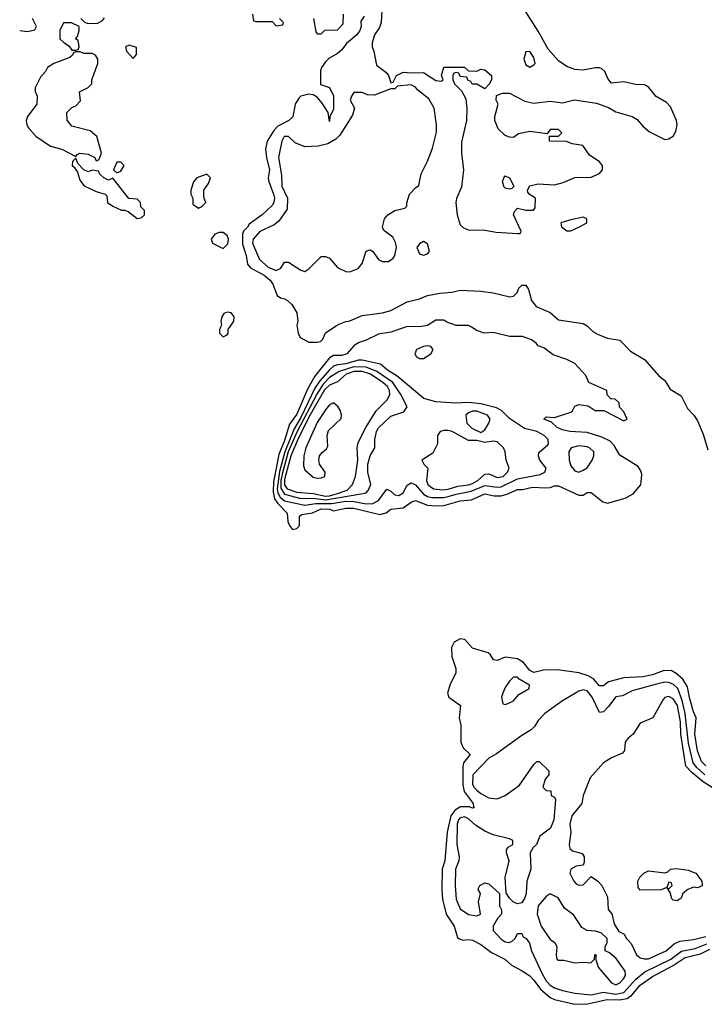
# Model space of a CAD drawing. Header units: inches. Extents: x 2380249 to 2585472, y 382747 to 546448.
# Tile 276 of 626: x 2534855 to 2538203, y 406689 to 411503. Entities that reach past the tile are written whole.
import ezdxf

# ---------------------------------------------------------------- set-up
doc = ezdxf.new("R2010")
doc.units = ezdxf.units.IN
doc.header["$MEASUREMENT"] = 0
doc.layers.add('C5430', color=7, linetype='Continuous')
doc.layers.add('C5431', color=7, linetype='Continuous')

msp = doc.modelspace()

# ---------------------------------------------------------------- linework, layer by layer
at = {"layer": 'C5430', "color": 4}
for points, elevation in [([(2535837.9, 410000), (2535832.7, 409987.3), (2535832, 409970), (2535850, 409952), (2535870, 409962), (2535875.3, 409970), (2535875.3, 409990), (2535882.2, 410000)], 4), ([(2536742.3, 410000), (2536670, 409975.1), (2536610, 409965.2), (2536550, 409936), (2536514.9, 409925.1), (2536490.4, 409909.6), (2536454.8, 409870), (2536430, 409860.5), (2536390, 409860.7), (2536370, 409849.6), (2536299.1, 409760.9), (2536262.7, 409697.3), (2536210, 409574.5), (2536174.2, 409525.8), (2536150, 409445.1), (2536122.3, 409377.7), (2536096.5, 409243.5), (2536094.5, 409194.5), (2536101.2, 409161.2), (2536116.8, 409136.8), (2536164, 409090), (2536166, 409050), (2536174.8, 409030), (2536190, 409011), (2536210, 409016), (2536224, 409030), (2536223.7, 409076.3), (2536235.5, 409084.5), (2536287.3, 409092.7), (2536330, 409111), (2536371.3, 409110), (2536390, 409102), (2536450, 409114.9), (2536490, 409114.2), (2536616.6, 409083.4), (2536647.7, 409092.3), (2536670, 409110.4), (2536730, 409117.1), (2536770, 409144.9), (2536790, 409152.2), (2536850, 409130.2), (2536890, 409126), (2536930, 409128.2), (2537008.7, 409150), (2537064.7, 409155.3), (2537130, 409184.4), (2537174.7, 409174.7), (2537210, 409175.3), (2537237.2, 409182.8), (2537290, 409206.8), (2537313.6, 409206.4), (2537363.3, 409216.7), (2537426.6, 409213.4), (2537450, 409216), (2537470, 409224.7), (2537490, 409224.7), (2537590, 409178), (2537610, 409178), (2537630, 409190.8), (2537650, 409190.8), (2537706, 409146), (2537730, 409138.8), (2537816.2, 409163.8), (2537855.9, 409184.1), (2537891.9, 409228.1), (2537897.6, 409277.6), (2537894.2, 409294.2), (2537879.1, 409319.1), (2537790, 409374), (2537761.5, 409421.5), (2537742.5, 409442.5), (2537701.5, 409461.5), (2537630, 409485.1), (2537546, 409490), (2537510, 409498), (2537484, 409510), (2537455.3, 409535.3), (2537418, 409550), (2537430, 409562), (2537470, 409558), (2537550, 409584.7), (2537558, 409590), (2537570, 409614), (2537590, 409622), (2537634.4, 409614.4), (2537670, 409592), (2537711.6, 409591.6), (2537810, 409542), (2537826, 409550), (2537810, 409586), (2537788.4, 409608.4), (2537786, 409630), (2537767.3, 409647.3), (2537746, 409650), (2537728.7, 409668.7), (2537726, 409690), (2537638, 409730), (2537623.1, 409763.1), (2537570, 409822), (2537530, 409842), (2537464.7, 409864.7), (2537419, 409899), (2537390, 409909), (2537381.2, 409921.2), (2537358, 409938), (2537314.8, 409954.8), (2537250, 409954), (2537170, 409973.2), (2537126, 409970), (2537090, 409984), (2537064.1, 410000)], 4), ([(2536212.4, 410000), (2536217.3, 409970), (2536227.3, 409950), (2536270, 409927.3), (2536310, 409926), (2536326, 409930), (2536338, 409942), (2536350, 409972), (2536393.3, 410000)], 4), ([(2537636, 410000), (2537658, 409978), (2537684, 409964), (2537730, 409946), (2537790, 409936), (2537842, 409882), (2537910, 409841), (2537981.1, 409761.1), (2538010, 409738.8), (2538036.4, 409696.4), (2538090, 409664.7), (2538121.4, 409601.4), (2538151, 409570), (2538170, 409542), (2538196.7, 409476.7), (2538220.5, 409400.5)], 4), ([(2538210, 407855.1), (2538190, 407876), (2538170, 407928.7), (2538157, 408010), (2538164, 408090), (2538150, 408118), (2538130, 408188.7), (2538121.6, 408241.6), (2538098, 408278), (2538065.6, 408305.6), (2538040.2, 408320.2), (2538001.1, 408318.9), (2537950, 408299.6), (2537902, 408290), (2537810, 408285.6), (2537735.1, 408264.9), (2537710, 408246), (2537690, 408245.2), (2537660.7, 408280.7), (2537635.1, 408295.1), (2537590, 408309.3), (2537484.8, 408324.8), (2537416.7, 408323.3), (2537370, 408311.8), (2537350, 408321.6), (2537319.6, 408359.6), (2537290, 408377.4), (2537230, 408386), (2537190, 408369.3), (2537172.7, 408372.7), (2537157.7, 408397.7), (2537146.9, 408406.9), (2537070, 408429.7), (2537032.1, 408472.1), (2537010, 408476.4), (2536980.5, 408459.5), (2536967.4, 408432.6), (2536969.1, 408390), (2536987.9, 408330), (2536987.6, 408310), (2536958, 408250), (2536946.7, 408210), (2536953.4, 408190), (2537011, 408150), (2537004.7, 408090), (2537013, 408053), (2537012.9, 407970), (2537023.5, 407943.5), (2537058.8, 407910), (2537026.3, 407870), (2537022.4, 407850), (2537022.2, 407762.2), (2537029.4, 407729.4), (2537072.4, 407670), (2537073.7, 407653.7), (2537078, 407650), (2537070, 407647.8), (2537054.8, 407654.8), (2537010, 407653.7), (2536982.9, 407637.1), (2536962.8, 407610), (2536945, 407530), (2536933.7, 407390), (2536921.6, 407350), (2536919.5, 407250), (2536922.8, 407202.8), (2536940.7, 407130), (2536979.1, 407070), (2536996, 407016), (2537002, 407010), (2537022.8, 407002.8), (2537050, 407006), (2537070, 407002.8), (2537110, 406980.7), (2537162.3, 406942.3), (2537226.8, 406910), (2537259.9, 406879.9), (2537313, 406853), (2537350, 406827.3), (2537370, 406807.3), (2537402.2, 406762.2), (2537450, 406721.3), (2537470, 406711.8), (2537570, 406688.5), (2537631.6, 406691.6), (2537727.3, 406712.7), (2537790, 406710.1), (2537823.8, 406716.2), (2537847.8, 406732.2), (2537890, 406781.7), (2537950, 406824.6), (2538050, 406878), (2538110, 406917.2), (2538184.1, 406935.9), (2538230, 406957.5)], 4), ([(2538205.3, 407810), (2538165.8, 407845.8), (2538149, 407870), (2538125, 407965), (2538109.8, 408110.2), (2538095, 408175), (2538073.1, 408233.1), (2538052.5, 408252.5), (2538030, 408262.7), (2538010, 408263.9), (2537970, 408254.2), (2537850, 408221.2), (2537803.5, 408196.5), (2537770, 408192.7), (2537735.1, 408144.9), (2537710, 408119), (2537690, 408115.3), (2537654.7, 408190), (2537630, 408220.9), (2537610, 408226), (2537590, 408219.3), (2537510, 408173.2), (2537422.8, 408110), (2537390, 408077.2), (2537372.5, 408047.5), (2537356, 408030), (2537310, 408002.7), (2537187.3, 407912.7), (2537150, 407891.8), (2537070.7, 407810), (2537070, 407764.7), (2537076.3, 407750), (2537090, 407736.3), (2537110, 407719.1), (2537150, 407698.8), (2537190, 407694), (2537228.7, 407710), (2537300.1, 407759.9), (2537370, 407862), (2537384.7, 407875.3), (2537395.3, 407875.3), (2537442, 407830), (2537442, 407810), (2537424.7, 407790), (2537414, 407750), (2537430, 407734), (2537452.7, 407732.7), (2537454, 407710), (2537470, 407702), (2537476, 407690), (2537468, 407590), (2537450.4, 407549.6), (2537398, 407510), (2537382, 407470), (2537365.4, 407454.6), (2537351.3, 407430), (2537354, 407350), (2537334.4, 407290), (2537332.2, 407230), (2537326, 407210), (2537310, 407185.2), (2537290, 407179.3), (2537270, 407188.7), (2537248, 407210), (2537234, 407234), (2537229.2, 407309.2), (2537249.2, 407390), (2537235.3, 407430), (2537236.4, 407443.6), (2537243.1, 407456.9), (2537266, 407470), (2537266, 407490), (2537250, 407498), (2537170, 407517.2), (2537130, 407535.1), (2537084.9, 407564.9), (2537050, 407596.2), (2537030, 407605.1), (2537010, 407600.7), (2537000.4, 407590), (2536994.4, 407570), (2536993.4, 407470), (2537004, 407410), (2537002, 407390), (2536986.7, 407350), (2536984.4, 407270), (2536990, 407202), (2537010, 407156), (2537050, 407127.3), (2537090, 407121), (2537108, 407130), (2537099, 407190), (2537108, 407230), (2537098, 407250), (2537100.4, 407259.6), (2537106, 407270), (2537130, 407282), (2537150, 407278), (2537202, 407230), (2537202, 407170), (2537211.3, 407150), (2537211.3, 407130), (2537191.1, 407108.9), (2537171.3, 407070), (2537171.3, 407050), (2537210, 407007.7), (2537230, 406994.8), (2537248.7, 406991.3), (2537263.1, 406996.9), (2537278, 407010), (2537290, 407034), (2537310, 407034), (2537318, 407018), (2537331.3, 407010), (2537347.7, 406987.7), (2537358.7, 406950), (2537410, 406838), (2537430, 406803.1), (2537450, 406781.7), (2537470, 406768.9), (2537510, 406755.3), (2537570, 406743.1), (2537650, 406734.9), (2537710, 406747.6), (2537770, 406738.7), (2537810, 406746.7), (2537868.4, 406811.6), (2537912.8, 406847.2), (2538038.7, 406910), (2538092, 406948), (2538158.5, 406961.5), (2538215, 406985)], 8), ([(2538282.6, 407722.6), (2538196.9, 407776.9), (2538141.7, 407821.7), (2538113, 407853), (2538088.7, 408010), (2538087, 408070), (2538071.5, 408150), (2538050, 408182.9), (2538030, 408194.5), (2538010, 408189.3), (2538001.1, 408178.9), (2537950.5, 408089.5), (2537890, 408064), (2537854.8, 408010), (2537831, 407990), (2537816, 407970), (2537812, 407930), (2537803.6, 407916.4), (2537750, 407894.5), (2537710.7, 407870), (2537644.5, 407795.5), (2537610.8, 407710), (2537604, 407670), (2537554.9, 407610), (2537546, 407570), (2537550.7, 407530), (2537542, 407470), (2537546, 407450), (2537558.8, 407438.8), (2537605.4, 407425.4), (2537616, 407410), (2537616, 407384), (2537611.1, 407368.9), (2537576, 407364), (2537551.1, 407348.9), (2537544.7, 407330), (2537564.7, 407290), (2537576.9, 407276.9), (2537590, 407271.3), (2537610, 407272), (2537650, 407314), (2537682, 407290), (2537702, 407270), (2537730, 407214), (2537732.7, 407152.7), (2537751.6, 407131.6), (2537762.8, 407082.8), (2537785.4, 407045.4), (2537811.3, 407031.3), (2537822, 407010), (2537845.4, 406985.4), (2537870.7, 406930.7), (2537890, 406916), (2537910.7, 406910.7), (2537930, 406910.7), (2537970, 406928.5), (2538016, 406950), (2538055.6, 406984.4), (2538082.6, 406997.4), (2538150, 407004.9), (2538210, 407019.7)], 12)]:
    msp.add_lwpolyline(points, dxfattribs=dict(at, elevation=elevation))
for points, elevation in [([(2536849.3, 409909.3), (2536830, 409905.6), (2536796.3, 409890), (2536787.3, 409870), (2536795.5, 409855.5), (2536810, 409846), (2536830, 409846), (2536866, 409870), (2536877.2, 409890), (2536865.6, 409905.6)], 8), ([(2536530, 409838.7), (2536510, 409837.8), (2536450, 409820.6), (2536410, 409816.2), (2536390, 409808.7), (2536370, 409790.9), (2536322.5, 409737.5), (2536299.2, 409700.8), (2536230, 409558.2), (2536196.7, 409503.3), (2536151.4, 409390), (2536125.4, 409294.6), (2536114.5, 409210), (2536117.7, 409190), (2536128.8, 409168.8), (2536150, 409151), (2536250, 409129.3), (2536302.7, 409137.3), (2536382, 409138), (2536450, 409149.4), (2536490, 409147.9), (2536550, 409135.6), (2536582, 409138), (2536610, 409152.2), (2536650, 409207.7), (2536670, 409198), (2536690, 409179.5), (2536710, 409177), (2536730, 409190.5), (2536750, 409227.3), (2536770, 409239.3), (2536790, 409228.4), (2536830, 409184), (2536850, 409171.3), (2536870, 409166.8), (2536930, 409166.8), (2536950, 409171), (2536990, 409183.8), (2537062.3, 409197.7), (2537130, 409225.8), (2537190, 409217.1), (2537210, 409218.5), (2537290, 409257.6), (2537400.1, 409279.9), (2537422.7, 409290), (2537429.3, 409310), (2537399.3, 409350), (2537392.7, 409370), (2537393.2, 409386.8), (2537436.6, 409423.4), (2537441.2, 409430), (2537439.3, 409450), (2537419.3, 409470), (2537384, 409490), (2537323.7, 409503.7), (2537250, 409553.3), (2537212.1, 409592.1), (2537186.2, 409606.2), (2537110, 409624.8), (2537050, 409632), (2536987.9, 409627.9), (2536890, 409634), (2536831.5, 409651.5), (2536700.8, 409760.8), (2536654.5, 409790), (2536619.7, 409819.7)], 8), ([(2536490, 409806.6), (2536417.2, 409782.8), (2536370, 409753.5), (2536339.1, 409720.9), (2536308.2, 409671.8), (2536212.6, 409490), (2536168.8, 409390), (2536139.2, 409280.8), (2536132.9, 409250), (2536132.5, 409212.5), (2536150, 409183), (2536230, 409162.3), (2536290, 409163.3), (2536350, 409155.7), (2536410, 409166), (2536534, 409186), (2536549.5, 409190.5), (2536559.1, 409200.9), (2536572, 409230), (2536558.4, 409290), (2536558, 409330), (2536569.6, 409370), (2536591.6, 409410), (2536591.5, 409450), (2536600.5, 409490), (2536610, 409507.3), (2536670, 409564.9), (2536734, 409586), (2536749.3, 409610), (2536719.7, 409670), (2536680.3, 409730), (2536602.5, 409782.5), (2536550, 409804.2)], 12), ([(2536490, 409783.6), (2536451.6, 409770), (2536410, 409732.6), (2536370, 409715.5), (2536346.2, 409693.8), (2536270, 409559.8), (2536214.6, 409450), (2536181.1, 409370), (2536150, 409254.5), (2536150, 409228.7), (2536164, 409210), (2536210, 409193), (2536290, 409186.2), (2536350, 409173.9), (2536370, 409175.1), (2536410, 409186.9), (2536457, 409203), (2536482.4, 409230), (2536496.8, 409270), (2536508.5, 409350), (2536505.7, 409410), (2536510, 409436), (2536548.2, 409510), (2536598.7, 409590), (2536654.2, 409645.8), (2536665.1, 409670), (2536663.1, 409690), (2536653.3, 409710), (2536631.1, 409730), (2536571.1, 409770), (2536530, 409782.5)], 16), ([(2536390, 409629.2), (2536370, 409619.3), (2536350, 409596.2), (2536310, 409533.6), (2536254, 409410), (2536244.6, 409370), (2536242.5, 409322.5), (2536250, 409302), (2536290, 409266), (2536310, 409261), (2536330, 409262.8), (2536348, 409270), (2536348.7, 409290), (2536322, 409330), (2536318, 409350), (2536322, 409370), (2536333.6, 409386.4), (2536355.5, 409404.5), (2536362, 409418), (2536359.5, 409470), (2536365.1, 409494.9), (2536426.8, 409553.2), (2536429.4, 409570), (2536423.7, 409590), (2536412.3, 409610)], 24), ([(2537090, 409589.6), (2537070, 409589.6), (2537050, 409580.9), (2537037.3, 409570), (2537041, 409530), (2537065.5, 409505.5), (2537110, 409484.7), (2537130, 409498), (2537149.2, 409530), (2537155.1, 409550), (2537150, 409559), (2537142.7, 409570)], 12), ([(2536950, 409495.3), (2536930, 409495.3), (2536911.1, 409488.9), (2536898, 409470), (2536898.8, 409430), (2536875.5, 409384.5), (2536822, 409350), (2536831.3, 409330), (2536851, 409310), (2536843.8, 409250), (2536850.6, 409230), (2536878, 409210), (2536924.7, 409204.7), (2536950, 409208.1), (2536997.8, 409222.2), (2537050, 409228.4), (2537070, 409235.6), (2537095.6, 409250), (2537130, 409280.7), (2537150, 409282), (2537190, 409264.4), (2537219, 409270), (2537241.2, 409290), (2537249, 409310), (2537234, 409350), (2537229.2, 409390), (2537221.2, 409410), (2537190, 409439.3), (2537170, 409442.7), (2537130, 409435.3), (2537090, 409445.2), (2537050, 409446), (2536970, 409489)], 12), ([(2537590, 409419.5), (2537551.3, 409410), (2537540.7, 409390), (2537542.8, 409350), (2537550, 409322), (2537570, 409298), (2537590, 409291.3), (2537610, 409301), (2537630, 409312), (2537655.3, 409350), (2537662, 409370), (2537662, 409390), (2537642, 409410), (2537630, 409415.1)], 8), ([(2537290, 408288), (2537270, 408288), (2537250, 408268), (2537230, 408238), (2537218, 408210), (2537212, 408190), (2537218, 408158), (2537230, 408154), (2537250, 408162), (2537270, 408172), (2537296.4, 408203.6), (2537347.3, 408232.7), (2537348, 408250), (2537298, 408278)], 8), ([(2538170, 407258), (2538150, 407262), (2538122, 407250), (2538098, 407230), (2538090, 407208), (2538070, 407195.3), (2538050, 407198), (2538044.7, 407204.7), (2538035.3, 407235.3), (2538022, 407258), (2538030, 407254), (2538046, 407270), (2538042, 407282), (2538030, 407286), (2538019.6, 407260.4), (2537991.3, 407248.7), (2537890, 407246), (2537880.4, 407260.4), (2537878, 407290), (2537888, 407310), (2537908, 407330), (2537930, 407341), (2538010, 407331), (2538024, 407336), (2538038, 407350), (2538067.2, 407352.8), (2538124.5, 407344.5), (2538162, 407330), (2538190.8, 407290), (2538192, 407268)], 12), ([(2537450, 407228.7), (2537430, 407215.3), (2537390.8, 407170), (2537386, 407130), (2537405.5, 407070), (2537450, 407004.7), (2537472, 406990), (2537482, 406970), (2537478, 406930), (2537482, 406910), (2537490, 406904.7), (2537516.4, 406903.6), (2537570, 406891), (2537610, 406894.8), (2537648, 406892), (2537666, 406910), (2537668, 406930), (2537672, 406932), (2537672, 406908), (2537684.7, 406870), (2537750, 406793.4), (2537770, 406783), (2537790, 406793), (2537807.2, 406812.8), (2537816.9, 406830), (2537815.6, 406850), (2537772.7, 406912.7), (2537740.1, 406940.1), (2537718, 406950), (2537718, 406970), (2537728.7, 406990), (2537728, 407010), (2537698, 407038), (2537670, 407046.6), (2537629.5, 407049.5), (2537603.7, 407063.7), (2537565.2, 407125.2), (2537519.3, 407159.3), (2537488, 407210)], 12)]:
    msp.add_lwpolyline(points, close=True, dxfattribs=dict(at, elevation=elevation))
at = {"layer": 'C5431', "color": 4}
for points, elevation in [([(2536625.5, 411550), (2536622.8, 411490), (2536614, 411466), (2536590, 411428.7), (2536579.1, 411390), (2536578.8, 411370), (2536586.8, 411350), (2536600.7, 411280.7), (2536646.4, 411246.4), (2536658, 411230), (2536670, 411194), (2536682, 411198), (2536698, 411230), (2536730, 411246.8), (2536770, 411242.8), (2536830, 411244.7), (2536890, 411206), (2536916.4, 411203.6), (2536926, 411210), (2536918, 411230), (2536930, 411272), (2537030, 411272), (2537050, 411254), (2537090, 411252), (2537110, 411261), (2537130, 411258), (2537162, 411230), (2537162, 411210), (2537151.6, 411188.4), (2537130, 411166), (2537090, 411188), (2537068.4, 411188.4), (2537062, 411202), (2537047.3, 411207.3), (2537042, 411222), (2537010, 411226), (2537002, 411242), (2536990, 411246), (2536978, 411242), (2536974, 411230), (2536974, 411210), (2536982, 411190), (2537016, 411156), (2537036.3, 411116.3), (2537042, 411070), (2537040.7, 411010), (2537014.9, 410905.1), (2537014.9, 410850), (2537026, 410770), (2537015.2, 410684.8), (2536990.5, 410629.5), (2536988.2, 410610), (2536994, 410550), (2537010, 410501), (2537026.2, 410486.2), (2537050, 410476.3), (2537130, 410474.8), (2537184.9, 410464.9), (2537290, 410458), (2537302, 410458), (2537308, 410470), (2537269.4, 410549.4), (2537274.6, 410565.4), (2537290, 410582), (2537330, 410572), (2537350, 410572), (2537367.3, 410572.7), (2537376.4, 410583.6), (2537378, 410630), (2537346, 410650), (2537340.4, 410660.4), (2537338, 410670), (2537349.4, 410690.6), (2537390, 410701), (2537470, 410696), (2537512.5, 410707.5), (2537570, 410731), (2537650, 410734), (2537690, 410751), (2537705.2, 410770), (2537705.2, 410790), (2537689, 410810), (2537641.5, 410841.5), (2537608.9, 410888.9), (2537556.4, 410896.4), (2537528.4, 410908.4), (2537446, 410910), (2537446, 410934), (2537490, 410934), (2537506, 410950), (2537490, 410966), (2537450, 410966), (2537434, 410946), (2537350, 410957.2), (2537294.4, 410945.6), (2537270, 410928), (2537250, 410928.7), (2537230, 410937.2), (2537195.3, 410970), (2537179, 411010), (2537179, 411030), (2537195.3, 411090), (2537186, 411110), (2537187.3, 411132.7), (2537216.4, 411143.6), (2537250, 411144.7), (2537325.8, 411105.8), (2537370, 411094.8), (2537450, 411105.5), (2537510, 411097.3), (2537567.7, 411112.3), (2537675.1, 411095.1), (2537733.8, 411073.8), (2537770, 411053.4), (2537850.4, 411030.4), (2537875.1, 411015.1), (2537902.9, 410982.9), (2537935.1, 410955.1), (2538010, 410918), (2538030, 410920.5), (2538050, 410934), (2538063.5, 410956.5), (2538069.7, 410990), (2538066.9, 411010), (2538038, 411078), (2538018.2, 411098.2), (2537967.3, 411127.3), (2537931.5, 411171.5), (2537919.8, 411179.8), (2537910, 411184.7), (2537867, 411187), (2537810, 411199.7), (2537750, 411192.3), (2537732.6, 411212.6), (2537717.2, 411250), (2537702.7, 411262.7), (2537690, 411267.7), (2537670, 411267.7), (2537610, 411256.4), (2537570, 411259.1), (2537530, 411274.7), (2537490, 411302.4), (2537438.8, 411358.8), (2537390, 411446.6), (2537319.3, 411559.3)], 8), ([(2534855.3, 411450.7), (2534894, 411446), (2534930, 411454), (2534938, 411470), (2534918, 411510)], 4), ([(2535154, 411510), (2535171.6, 411491.6), (2535186, 411486), (2535234.6, 411485.4), (2535260.4, 411499.6), (2535270, 411512)], 4), ([(2536539.6, 411520.4), (2536523.6, 411496.4), (2536524.7, 411470), (2536518.8, 411450), (2536504.7, 411430), (2536453.7, 411386.3), (2536430, 411355.3), (2536410, 411338), (2536366.4, 411313.6), (2536350, 411298), (2536331.1, 411268.9), (2536326.4, 411253.6), (2536326, 411186), (2536370, 411172), (2536390.4, 411130.4), (2536390, 411066), (2536372, 411028), (2536370, 411006), (2536364, 411050), (2536334.9, 411094.9), (2536310, 411125.2), (2536290, 411135.3), (2536270, 411139), (2536230, 411129), (2536220.5, 411119.5), (2536202.8, 411090), (2536191.1, 411028.9), (2536172, 411010), (2536117.5, 410982.5), (2536098.4, 410961.6), (2536066, 410910), (2536058, 410870), (2536061.6, 410830), (2536077.1, 410770), (2536070.5, 410730), (2536072.8, 410712.8), (2536097.1, 410650), (2536100.7, 410630), (2536097.3, 410610), (2536090, 410595.3), (2536041, 410550), (2535976.8, 410503.2), (2535970, 410489), (2535950.5, 410469.5), (2535944.9, 410455.1), (2535945.5, 410405.5), (2535963, 410350), (2535968.7, 410308.7), (2535984, 410290), (2536050, 410254), (2536080.3, 410230), (2536093.1, 410210), (2536114.9, 410154.9), (2536130, 410142.8), (2536150, 410138.8), (2536164.7, 410130), (2536186, 410110), (2536211.3, 410070), (2536214.8, 410030), (2536210.9, 410009.1), (2536212.4, 410000)], 4), ([(2535994, 411530), (2535998, 411498), (2536010, 411494), (2536090, 411494), (2536110, 411474), (2536142, 411478), (2536146, 411490), (2536126, 411510)], 4), ([(2536292, 411510), (2536303.6, 411443.6), (2536310, 411434), (2536330, 411434), (2536348, 411452), (2536410, 411454), (2536436.4, 411483.6), (2536438, 411530)], 4), ([(2536393.3, 410000), (2536410, 410010.8), (2536450, 410027.3), (2536470, 410030.7), (2536530, 410057.3), (2536630, 410070.6), (2536670, 410082), (2536750, 410124), (2536810, 410138.8), (2536850, 410154.8), (2536910, 410166.8), (2536968.9, 410171.1), (2537010, 410181), (2537110, 410176.3), (2537170, 410167.7), (2537252.5, 410147.5), (2537270, 410151.3), (2537288.7, 410170), (2537295.3, 410190), (2537310, 410204.7), (2537330, 410204.7), (2537343.5, 410183.5), (2537357.3, 410130), (2537381.1, 410101.1), (2537450, 410071), (2537490, 410036), (2537610, 410017.3), (2537630, 410006), (2537636, 410000)], 4), ([(2535882.2, 410000), (2535902.7, 410030), (2535903.7, 410050), (2535890, 410069.2), (2535870, 410074), (2535853, 410067), (2535843, 410050), (2535838.8, 410030), (2535842, 410010), (2535837.9, 410000)], 4), ([(2537064.1, 410000), (2537050, 410008.7), (2536990, 410008.7), (2536944, 410024), (2536930, 410034), (2536890, 410034), (2536850, 410008), (2536810, 410002), (2536750, 410002.7), (2536742.3, 410000)], 4)]:
    msp.add_lwpolyline(points, dxfattribs=dict(at, elevation=elevation))
for points, elevation in [([(2535108.4, 411488.4), (2535070, 411488), (2535051, 411450), (2535052, 411410), (2535072, 411390), (2535096, 411376), (2535110, 411354), (2535130, 411354), (2535142, 411358), (2535146, 411370), (2535142, 411402), (2535128, 411410), (2535138, 411422), (2535146, 411450), (2535146, 411470)], 4), ([(2535150, 411346), (2535130, 411346), (2535118, 411342), (2535114, 411330), (2535101, 411319), (2535022, 411290), (2534992, 411270), (2534982, 411250), (2534956.9, 411223.1), (2534931.3, 411170), (2534931.6, 411151.6), (2534941, 411130), (2534938.8, 411090), (2534893.4, 411030), (2534887.3, 411010), (2534890.5, 410990.5), (2534896.8, 410976.8), (2534934.6, 410934.6), (2535005.5, 410885.5), (2535062, 410870), (2535130, 410834), (2535136.4, 410843.6), (2535150, 410850.8), (2535190, 410846), (2535222, 410830), (2535230, 410814), (2535242, 410818), (2535255.3, 410850), (2535232.7, 410932.7), (2535200.2, 410960.2), (2535110, 410982), (2535088, 411012), (2535086, 411050), (2535110, 411074), (2535130, 411082), (2535152.9, 411107.1), (2535148, 411150), (2535190, 411172), (2535208, 411190), (2535208.7, 411210), (2535238, 411290), (2535238, 411310), (2535226, 411330), (2535210, 411338), (2535170, 411338)], 4), ([(2535390, 411379), (2535372, 411370), (2535378, 411350), (2535410, 411314), (2535427.3, 411332.7), (2535427.3, 411367.3)], 4), ([(2537350, 411348), (2537330, 411346), (2537321, 411310), (2537330, 411282), (2537350, 411272), (2537370, 411282), (2537375.3, 411290), (2537370, 411318)], 12), ([(2536770, 411185.2), (2536702, 411178), (2536690, 411166), (2536670, 411166), (2536590, 411134), (2536556.4, 411136.4), (2536530, 411148), (2536490, 411148), (2536478, 411130), (2536472, 411110), (2536492, 411070), (2536482.8, 411037.2), (2536420.9, 410939.1), (2536400.9, 410919.1), (2536362.8, 410897.2), (2536314.9, 410885.1), (2536250, 410882), (2536202, 410902), (2536170, 410932.8), (2536148.4, 410931.6), (2536136.4, 410910), (2536121.3, 410830), (2536136.1, 410743.9), (2536137.4, 410690), (2536164.9, 410630), (2536162.5, 410577.5), (2536122, 410518), (2536099, 410501), (2536030, 410467.6), (2535996.9, 410430), (2535994, 410410), (2536028.5, 410330), (2536070, 410292.7), (2536110, 410277.3), (2536132.3, 410287.7), (2536150, 410318), (2536170, 410318), (2536230, 410278), (2536250, 410271.3), (2536270, 410284.7), (2536330, 410344.7), (2536350, 410344.7), (2536370, 410338), (2536410, 410292), (2536450, 410271.3), (2536470, 410271), (2536510, 410286), (2536529.5, 410310.5), (2536549, 410371), (2536563.1, 410376.9), (2536570, 410378), (2536582, 410370), (2536610, 410331.3), (2536630, 410321), (2536658.6, 410321.4), (2536682, 410338), (2536689, 410350), (2536697.2, 410390), (2536693.6, 410413.6), (2536680.2, 410440.2), (2536634.6, 410474.6), (2536628.7, 410490), (2536639, 410530), (2536655.3, 410550), (2536690, 410570.8), (2536738, 410582), (2536748, 410592), (2536748, 410608), (2536762, 410650), (2536790, 410682), (2536807.3, 410692.7), (2536819, 410750), (2536850, 410812), (2536874.6, 410874.6), (2536892.9, 410952.9), (2536893.2, 410990), (2536882.7, 411070), (2536856.2, 411116.2), (2536800.5, 411160.5), (2536790, 411174)], 8), ([(2535130, 410826), (2535114, 410810), (2535112, 410790), (2535122, 410782), (2535137.3, 410757.3), (2535150, 410718), (2535170, 410690.8), (2535230, 410662.8), (2535274, 410650), (2535282, 410642), (2535284.7, 410610), (2535310, 410591.3), (2535352.7, 410572.7), (2535367.3, 410572.7), (2535385.4, 410565.4), (2535430, 410532), (2535450, 410534), (2535466, 410550), (2535466, 410570), (2535448.4, 410588.4), (2535446, 410610), (2535430, 410626), (2535388.7, 410628.7), (2535310, 410728), (2535290, 410718), (2535266, 410730), (2535246, 410750), (2535242, 410762), (2535210, 410768), (2535190, 410759), (2535169.1, 410769.1), (2535140.2, 410800.2)], 4), ([(2535350, 410806), (2535330, 410806), (2535314, 410770), (2535330, 410754), (2535350, 410762), (2535366, 410790)], 4), ([(2535770, 410748), (2535722, 410730), (2535704.7, 410710), (2535692, 410670), (2535692, 410650), (2535702, 410630), (2535702, 410602), (2535730, 410582), (2535746, 410590), (2535766, 410610), (2535756.4, 410636.4), (2535755.3, 410670), (2535778, 410702), (2535788, 410730)], 4), ([(2537250, 410675.3), (2537230, 410679), (2537225.1, 410685.1), (2537217, 410710), (2537222, 410730), (2537230, 410740.7), (2537250.4, 410730.4), (2537271.1, 410688.9), (2537270, 410686), (2537262, 410678)], 8), ([(2537610, 410537.2), (2537550, 410525.2), (2537502, 410510), (2537504.7, 410490), (2537530, 410471), (2537550, 410470.8), (2537590, 410488.2), (2537628.7, 410510), (2537628, 410530)], 8), ([(2535850, 410462), (2535830, 410462), (2535810, 410455.3), (2535791.3, 410430), (2535798, 410410), (2535850, 410384.7), (2535872.7, 410407.3), (2535876, 410430), (2535870, 410448)], 4), ([(2536830, 410418), (2536810, 410408), (2536798, 410390), (2536810, 410358), (2536830, 410351.3), (2536850, 410358), (2536859, 410370), (2536850, 410408)], 8)]:
    msp.add_lwpolyline(points, close=True, dxfattribs=dict(at, elevation=elevation))

doc.saveas('drawing.dxf')
